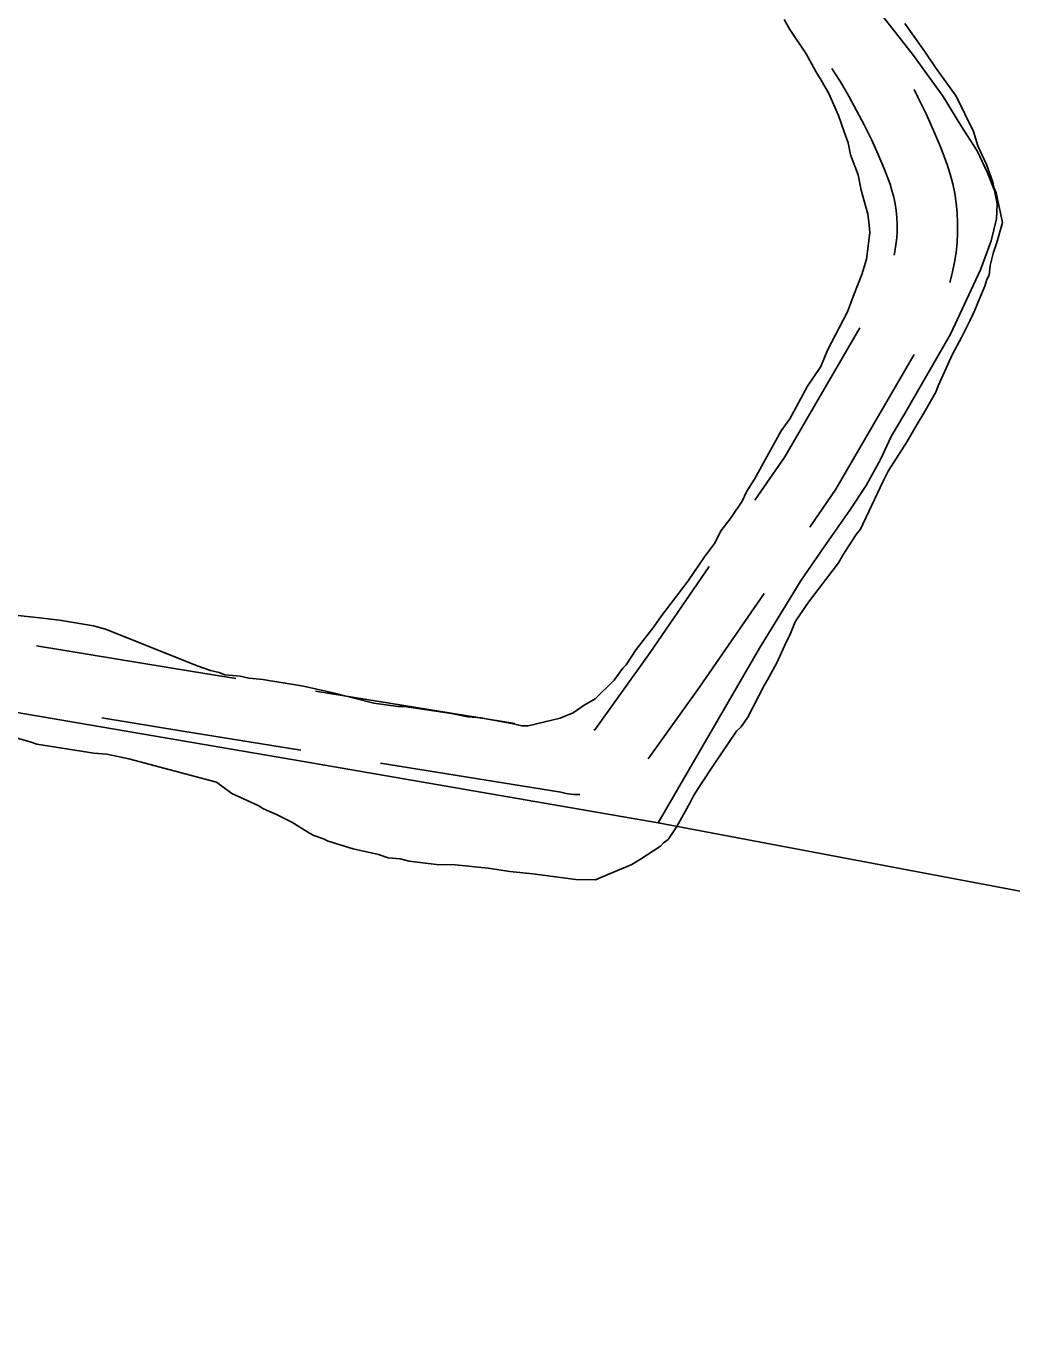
# Model space of a CAD drawing. Extents: x 3715084 to 3753216, y 488173 to 513963.
# Drawn here: x 3724499 to 3724987, y 508811 to 509458 of the extents above; entities that cross this region are included whole.
import ezdxf

# ---------------------------------------------------------------- set-up
doc = ezdxf.new("R2010")
doc.units = 0
for name, color, linetype in [('V-GRID-MAJR', 7, 'Continuous'), ('V-ROAD-CNTR', 7, 'Continuous'), ('V-SITE-VEGE', 7, 'Continuous'), ('V-TOPO-SHOR', 7, 'Continuous')]:
    doc.layers.add(name, color=color, linetype=linetype)

msp = doc.modelspace()

# ---------------------------------------------------------------- linework, layer by layer
at = {"layer": 'V-GRID-MAJR'}
msp.add_spline([(3724633.38, 493656.78), (3724559.36, 499715.32), (3724485.31, 505775.79), (3724411.26, 511836.27), (3724411.24, 511838.19)], degree=3, dxfattribs=at)
at = {"layer": 'V-ROAD-CNTR'}
msp.add_line((3724741.08, 509112.21), (3724642.37, 509128.18), dxfattribs=at)
for points in [[(3724898.24, 509436.83), (3724902.48, 509430.09), (3724906.6, 509423.11), (3724910.53, 509416.02), (3724914.27, 509408.82), (3724917.81, 509401.53), (3724921.14, 509394.13), (3724924.27, 509386.65), (3724927.09, 509379.38), (3724928.05, 509376.27), (3724928.88, 509373), (3724929.56, 509369.67), (3724930.06, 509366.33), (3724930.39, 509362.96), (3724930.56, 509359.57), (3724930.55, 509356.19), (3724930.38, 509352.81), (3724930.03, 509349.45), (3724929.51, 509346.1), (3724929.14, 509344.27)], [(3724938.98, 509426.33), (3724941.09, 509422.28), (3724944.98, 509414.24), (3724948.66, 509406.1), (3724952.11, 509397.86), (3724955.44, 509389.23), (3724956.93, 509384.43), (3724958.14, 509379.68), (3724959.11, 509374.89), (3724959.84, 509370.04), (3724960.32, 509365.17), (3724960.56, 509360.28), (3724960.55, 509355.38), (3724960.3, 509350.49), (3724959.79, 509345.62), (3724959.05, 509340.78), (3724958.06, 509335.99), (3724956.84, 509331.25), (3724956.69, 509330.77)], [(3724912.13, 509308.33), (3724874.88, 509244.35), (3724860.16, 509222.95)], [(3724939.09, 509295.01), (3724900.24, 509228.27), (3724887.32, 509209.5)], [(3724837.48, 509190), (3724808.15, 509147.38), (3724780.75, 509109.15), (3724781.03, 509109.37), (3724780.3, 509108.89)], [(3724864.64, 509176.55), (3724832.7, 509130.14), (3724807.27, 509094.65)], [(3724602.88, 509134.57), (3724581.45, 509138.04), (3724504.19, 509150.66)], [(3724635.15, 509098.96), (3724576.63, 509108.43), (3724536.44, 509115)], [(3724773.38, 509076.99), (3724770.24, 509077.1), (3724766.52, 509077.56), (3724763.88, 509078.13), (3724674.63, 509092.57)]]:
    msp.add_lwpolyline(points, dxfattribs=at)
at = {"layer": 'V-SITE-VEGE'}
for p, q in [((3724874.67, 509460.95), (3724877.36, 509456.05)), ((3724877.36, 509456.05), (3724885.45, 509444.05)), ((3724944.15, 509445.37), (3724934.44, 509459.01)), ((3724885.45, 509444.05), (3724890.29, 509435.33)), ((3724949.55, 509437.19), (3724944.15, 509445.37)), ((3724890.29, 509435.33), (3724892.99, 509430.96)), ((3724959.8, 509423), (3724949.55, 509437.19)), ((3724892.99, 509430.96), (3724896.76, 509424.42)), ((3724896.76, 509424.42), (3724901.59, 509413.53)), ((3724968.4, 509405.56), (3724959.8, 509423)), ((3724901.59, 509413.53), (3724904.27, 509405.36)), ((3724904.27, 509405.36), (3724906.41, 509399.91)), ((3724970.54, 509398.49), (3724968.4, 509405.56)), ((3724906.41, 509399.91), (3724907.47, 509393.93)), ((3724974.83, 509389.23), (3724970.54, 509398.49)), ((3724907.47, 509393.93), (3724911.22, 509384.13)), ((3724978.05, 509380.51), (3724974.83, 509389.23)), ((3724911.22, 509384.13), (3724912.81, 509376.51)), ((3724912.81, 509376.51), (3724916.01, 509364.53)), ((3724978.58, 509377.79), (3724978.05, 509380.51)), ((3724979.65, 509375.07), (3724978.58, 509377.79)), ((3724982.84, 509360.38), (3724979.65, 509375.07)), ((3724916.01, 509364.53), (3724916.53, 509360.73)), ((3724916.53, 509360.73), (3724917.05, 509355.29)), ((3724980.07, 509350.61), (3724982.84, 509360.38)), ((3724917.05, 509355.29), (3724915.35, 509342.25)), ((3724978.41, 509345.73), (3724980.07, 509350.61)), ((3724976.75, 509339.21), (3724978.41, 509345.73)), ((3724915.35, 509342.25), (3724913.13, 509334.66)), ((3724976.18, 509334.32), (3724976.75, 509339.21)), ((3724913.13, 509334.66), (3724908.73, 509323.81)), ((3724973.98, 509328.9), (3724975.08, 509332.15)), ((3724975.08, 509332.15), (3724976.18, 509334.32)), ((3724908.73, 509323.81), (3724905.97, 509316.22)), ((3724971.77, 509323.48), (3724973.98, 509328.9)), ((3724969.02, 509316.97), (3724971.77, 509323.48)), ((3724905.97, 509316.22), (3724896.08, 509297.24)), ((3724962.43, 509303.42), (3724966.82, 509312.09)), ((3724966.82, 509312.09), (3724969.02, 509316.97)), ((3724958.04, 509295.29), (3724962.43, 509303.42)), ((3724896.08, 509297.24), (3724892.78, 509289.11)), ((3724950.89, 509279.56), (3724958.04, 509295.29)), ((3724892.78, 509289.11), (3724886.21, 509279.36)), ((3724886.21, 509279.36), (3724877.43, 509263.1)), ((3724949.78, 509276.31), (3724950.89, 509279.56)), ((3724943.75, 509266.01), (3724949.78, 509276.31)), ((3724940.46, 509260.59), (3724943.75, 509266.01)), ((3724877.43, 509263.1), (3724873.05, 509257.15)), ((3724935.52, 509251.93), (3724940.46, 509260.59)), ((3724873.05, 509257.15), (3724859.88, 509233.3)), ((3724926.21, 509237.3), (3724935.52, 509251.93)), ((3724859.88, 509233.3), (3724856.04, 509227.35)), ((3724923.46, 509231.88), (3724926.21, 509237.3)), ((3724856.04, 509227.35), (3724853.84, 509222.46)), ((3724912.46, 509208.57), (3724923.46, 509231.88)), ((3724853.84, 509222.46), (3724848.36, 509214.34)), ((3724848.36, 509214.34), (3724843.44, 509207.85)), ((3724843.44, 509207.85), (3724840.14, 509201.34)), ((3724910.28, 509205.86), (3724912.46, 509208.57)), ((3724840.14, 509201.34), (3724835.21, 509194.84)), ((3724903.7, 509195.57), (3724910.28, 509205.86)), ((3724835.21, 509194.84), (3724827, 509182.93)), ((3724901.51, 509191.78), (3724903.7, 509195.57)), ((3724886.18, 509171.75), (3724901.51, 509191.78)), ((3724827, 509182.93), (3724816.05, 509168.31)), ((3724880.15, 509162.54), (3724886.18, 509171.75)), ((3724505.69, 509164.52), (3724479.07, 509167.38)), ((3724515.47, 509163.38), (3724505.69, 509164.52)), ((3724532.3, 509160.57), (3724515.47, 509163.38)), ((3724813.87, 509165.61), (3724810.03, 509160.19)), ((3724816.05, 509168.31), (3724813.87, 509165.61)), ((3724877.4, 509156.03), (3724880.15, 509162.54)), ((3724538.27, 509158.91), (3724532.3, 509160.57)), ((3724570.27, 509146.24), (3724538.27, 509158.91)), ((3724810.03, 509160.19), (3724801.27, 509148.83)), ((3724875.76, 509152.78), (3724877.4, 509156.03)), ((3724870.81, 509141.94), (3724875.76, 509152.78)), ((3724583.83, 509140.74), (3724570.27, 509146.24)), ((3724801.27, 509148.83), (3724796.34, 509141.24)), ((3724590.34, 509138.53), (3724583.83, 509140.74)), ((3724594.68, 509137.42), (3724590.34, 509138.53)), ((3724597.4, 509136.32), (3724594.68, 509137.42)), ((3724605, 509135.73), (3724597.4, 509136.32)), ((3724794.7, 509139.62), (3724790.33, 509133.67)), ((3724796.34, 509141.24), (3724794.7, 509139.62)), ((3724866.42, 509133.81), (3724870.81, 509141.94)), ((3724609.34, 509134.62), (3724605, 509135.73)), ((3724616.4, 509134.04), (3724609.34, 509134.62)), ((3724619.12, 509133.48), (3724616.4, 509134.04)), ((3724630.52, 509131.79), (3724619.12, 509133.48)), ((3724636.5, 509130.67), (3724630.52, 509131.79)), ((3724651.16, 509127.34), (3724636.5, 509130.67)), ((3724790.33, 509133.67), (3724781.04, 509124.48)), ((3724856.54, 509115.38), (3724864.77, 509131.1)), ((3724864.77, 509131.1), (3724866.42, 509133.81)), ((3724671.24, 509122.34), (3724651.16, 509127.34)), ((3724781.04, 509124.48), (3724775.58, 509121.24)), ((3724683.19, 509120.64), (3724671.24, 509122.34)), ((3724686.45, 509120.63), (3724683.19, 509120.64)), ((3724709.8, 509117.24), (3724686.45, 509120.63)), ((3724717.94, 509115.57), (3724709.8, 509117.24)), ((3724770.13, 509117.47), (3724763.59, 509114.78)), ((3724775.58, 509121.24), (3724770.13, 509117.47)), ((3724724.46, 509114.99), (3724717.94, 509115.57)), ((3724727.72, 509114.43), (3724724.46, 509114.99)), ((3724739.67, 509112.19), (3724727.72, 509114.43)), ((3724744.55, 509111.08), (3724739.67, 509112.19)), ((3724747.81, 509111.06), (3724744.55, 509111.08)), ((3724763.59, 509114.78), (3724747.81, 509111.06)), ((3724851.06, 509108.34), (3724853.25, 509110.5)), ((3724853.25, 509110.5), (3724856.54, 509115.38)), ((3724493.42, 509105.34), (3724501.02, 509103.13)), ((3724839.56, 509091.55), (3724851.06, 509108.34)), ((3724501.02, 509103.13), (3724504.27, 509102.02)), ((3724504.27, 509102.02), (3724532.51, 509097.53)), ((3724532.51, 509097.53), (3724539.03, 509096.95)), ((3724539.03, 509096.95), (3724549.89, 509094.72)), ((3724549.89, 509094.72), (3724593.31, 509083.07)), ((3724833.53, 509082.35), (3724839.56, 509091.55)), ((3724593.31, 509083.07), (3724600.89, 509077.6)), ((3724829.7, 509076.39), (3724833.53, 509082.35)), ((3724600.89, 509077.6), (3724613.9, 509071.55)), ((3724613.9, 509071.55), (3724616.61, 509069.91)), ((3724821.46, 509061.21), (3724828.05, 509073.14)), ((3724828.05, 509073.14), (3724829.7, 509076.39)), ((3724616.61, 509069.91), (3724623.12, 509067.15)), ((3724623.12, 509067.15), (3724630.71, 509063.31)), ((3724630.71, 509063.31), (3724639.37, 509057.83)), ((3724817.08, 509054.72), (3724821.46, 509061.21)), ((3724639.37, 509057.83), (3724641.54, 509056.73)), ((3724641.54, 509056.73), (3724646.42, 509055.07)), ((3724646.42, 509055.07), (3724648.59, 509053.98)), ((3724648.59, 509053.98), (3724661.07, 509050.11)), ((3724813.26, 509051.48), (3724814.9, 509053.1)), ((3724814.9, 509053.1), (3724817.08, 509054.72)), ((3724661.07, 509050.11), (3724673.56, 509047.32)), ((3724673.56, 509047.32), (3724678.44, 509045.67)), ((3724678.44, 509045.67), (3724684.42, 509045.09)), ((3724803.44, 509045), (3724813.26, 509051.48)), ((3724684.42, 509045.09), (3724688.76, 509043.98)), ((3724688.76, 509043.98), (3724702.33, 509042.28)), ((3724702.33, 509042.28), (3724711.58, 509042.23)), ((3724711.58, 509042.23), (3724727.87, 509040.51)), ((3724727.87, 509040.51), (3724738.73, 509038.82)), ((3724783.83, 509035.87), (3724799.08, 509042.31)), ((3724799.08, 509042.31), (3724803.44, 509045)), ((3724738.73, 509038.82), (3724750.14, 509037.68)), ((3724750.14, 509037.68), (3724771.32, 509034.85)), ((3724771.32, 509034.85), (3724781.11, 509034.8)), ((3724781.11, 509034.8), (3724783.83, 509035.87))]:
    msp.add_line(p, q, dxfattribs=at)
at = {"layer": 'V-TOPO-SHOR'}
for points in [[(3724867.24, 509534.73), (3724938.73, 509443.2), (3724953.43, 509422.86), (3724962.19, 509408.53), (3724970.17, 509396.02), (3724975.31, 509385.09), (3724978.91, 509376.24), (3724980.17, 509369.74), (3724979.87, 509362.21), (3724977.22, 509351.31), (3724971.95, 509337.05), (3724956.99, 509305.18), (3724934.45, 509265.81), (3724927.64, 509254.42), (3724922.39, 509243.02), (3724915.31, 509230.07), (3724907.19, 509217.9), (3724894.38, 509199.78), (3724883.12, 509183.22), (3724875.27, 509170.53), (3724862.43, 509149.55), (3724812.12, 509063.05), (3724637.47, 509093.29), (3724385.22, 509136.39)], [(3725957.48, 508861.35), (3725740.58, 508899.97), (3725475.06, 508944.26), (3725373.45, 508962.38), (3725110.52, 509006.66), (3724812.12, 509063.05)]]:
    msp.add_lwpolyline(points, dxfattribs=at)

doc.saveas('drawing.dxf')
